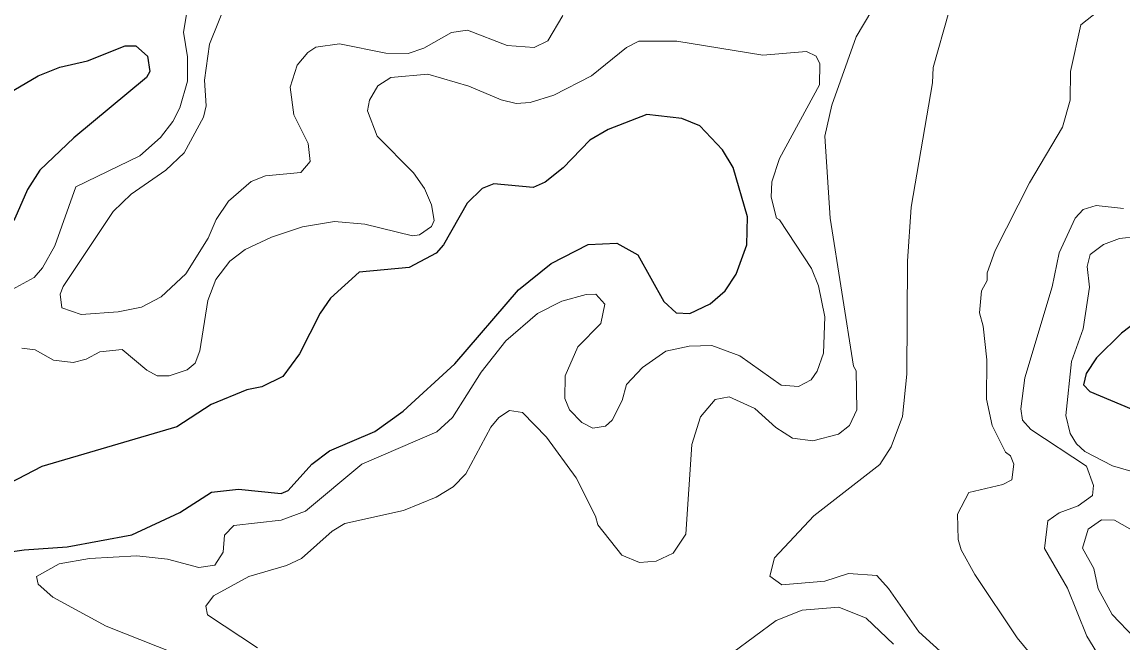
# Model space of a CAD drawing. Extents: x 763.2 to 816.8, y 7896.5 to 7952.7.
# Drawn here: x 796.152 to 798.937, y 7948.748 to 7950.32 of the extents above; entities that cross this region are included whole.
import ezdxf

# ---------------------------------------------------------------- set-up
doc = ezdxf.new("R2010")
doc.units = 0
doc.header["$LTSCALE"] = 0.064
doc.layers.add('1', color=7, linetype='Continuous', lineweight=25)
doc.layers.add('2', color=7, linetype='Continuous', lineweight=13)

msp = doc.modelspace()

# ---------------------------------------------------------------- linework, layer by layer
at = {"layer": '1'}
for points in [[(796.0296, 7949.8915), (796.0849, 7950.0951), (796.1313, 7950.1473), (796.1933, 7950.1837), (796.2484, 7950.2055), (796.3178, 7950.2216), (796.4135, 7950.2598), (796.4401, 7950.2595), (796.4697, 7950.2332), (796.476, 7950.1941), (796.4674, 7950.1792), (796.2833, 7950.0265), (796.1972, 7949.9449), (796.1658, 7949.896), (796.1337, 7949.8223), (796.0856, 7949.7533), (796.0586, 7949.7509), (796.0326, 7949.7702), (796.0257, 7949.804)], [(799.1509, 7949.5162), (799.1305, 7949.5459), (799.0668, 7949.5759), (799.0241, 7949.5763), (798.9813, 7949.5666), (798.9364, 7949.5324), (798.8726, 7949.4701), (798.8466, 7949.4299), (798.8398, 7949.4017), (798.8555, 7949.3843), (798.9864, 7949.3301), (799.0458, 7949.2762), (799.0652, 7949.279), (799.0723, 7949.3007), (799.0564, 7949.3653), (799.0563, 7949.3914), (799.0636, 7949.4092), (799.1434, 7949.4735), (799.1544, 7949.4959)]]:
    msp.add_lwpolyline(points, close=True, dxfattribs=at)
for points in [[(796.9306, 7949.234), (797.0455, 7949.2835), (797.1173, 7949.3344), (797.2478, 7949.4542), (797.4092, 7949.6416), (797.4923, 7949.7082), (797.5858, 7949.7565), (797.6584, 7949.7603), (797.7117, 7949.7302), (797.7771, 7949.6126), (797.8082, 7949.5835), (797.8431, 7949.5816), (797.8948, 7949.6065), (797.9324, 7949.6394), (797.96, 7949.6816), (797.9878, 7949.7556), (797.9892, 7949.827), (797.9529, 7949.9512), (797.9258, 7949.9964), (797.8684, 7950.0573), (797.8227, 7950.0756), (797.734, 7950.0857), (797.6362, 7950.048), (797.5897, 7950.0211), (797.5225, 7949.9508), (797.4767, 7949.9141), (797.4463, 7949.9005), (797.3466, 7949.9101), (797.3175, 7949.8983), (797.2793, 7949.8616), (797.219, 7949.756), (797.2009, 7949.7349), (797.1325, 7949.698), (797.006, 7949.6865), (796.9329, 7949.6207), (796.9069, 7949.5826), (796.8546, 7949.4795), (796.8127, 7949.4222), (796.7592, 7949.396), (796.7218, 7949.3887), (796.6312, 7949.3515), (796.5442, 7949.2952), (796.2024, 7949.1947), (796.1194, 7949.1517)], [(796.632, 7949.1296), (796.7002, 7949.1375), (796.808, 7949.1261), (796.8263, 7949.1338), (796.8858, 7949.2005), (796.9306, 7949.234)], [(796.0348, 7948.9664), (796.1581, 7948.9841), (796.2667, 7948.9917), (796.4299, 7949.0216), (796.5515, 7949.0785), (796.632, 7949.1296)]]:
    msp.add_lwpolyline(points, dxfattribs=at)
at = {"layer": '2'}
for points in [[(797.48, 7949.269), (797.5553, 7949.1661), (797.6046, 7949.069), (797.6104, 7949.0467), (797.6708, 7948.9705), (797.7158, 7948.9519), (797.7576, 7948.9548), (797.8011, 7948.9757), (797.8332, 7949.0233), (797.8482, 7949.2503), (797.8699, 7949.3206), (797.9071, 7949.3639), (797.9423, 7949.3709), (798.0076, 7949.3413), (798.0608, 7949.2933), (798.103, 7949.266), (798.1548, 7949.2596), (798.2199, 7949.2768), (798.2477, 7949.2987), (798.2657, 7949.3379), (798.264, 7949.4366), (798.2575, 7949.4483), (798.1984, 7949.823), (798.1852, 7950.0307), (798.2026, 7950.109), (798.2639, 7950.2825), (798.3457, 7950.4206)], [(797.5218, 7950.3362), (797.4838, 7950.272), (797.4489, 7950.2553), (797.3805, 7950.2599), (797.2805, 7950.2993), (797.2393, 7950.293), (797.1695, 7950.2535), (797.1301, 7950.2404), (797.0736, 7950.2408), (796.9558, 7950.2649), (796.8962, 7950.2563), (796.8759, 7950.2426), (796.8487, 7950.2101), (796.8314, 7950.1551), (796.8401, 7950.085), (796.8771, 7950.012), (796.8817, 7949.9671), (796.8585, 7949.9389), (796.7686, 7949.9303), (796.7324, 7949.9164), (796.6754, 7949.8661), (796.644, 7949.8202), (796.6235, 7949.773), (796.5667, 7949.6822), (796.5049, 7949.6243), (796.4551, 7949.5977), (796.3953, 7949.5864), (796.3024, 7949.5797), (796.2527, 7949.5966), (796.2492, 7949.6309), (796.2562, 7949.6506), (796.3828, 7949.8398), (796.4287, 7949.8836), (796.5164, 7949.9451), (796.5625, 7949.9885), (796.6119, 7950.0787), (796.6187, 7950.1074), (796.6141, 7950.1728), (796.6273, 7950.264), (796.6728, 7950.3778)], [(798.7039, 7948.7223), (798.6721, 7948.7607), (798.5651, 7948.9212), (798.5305, 7948.9838), (798.5228, 7949.01), (798.5208, 7949.0737), (798.5497, 7949.1287), (798.636, 7949.1495), (798.658, 7949.1609), (798.6631, 7949.2009), (798.6548, 7949.2213), (798.6426, 7949.2311), (798.6087, 7949.2985), (798.5945, 7949.3654), (798.5954, 7949.4643), (798.586, 7949.5501), (798.5765, 7949.5839), (798.5813, 7949.6396), (798.5957, 7949.6657), (798.5962, 7949.6848), (798.6161, 7949.7413), (798.7032, 7949.9126), (798.7869, 7950.0537), (798.8062, 7950.1221), (798.8068, 7950.1948), (798.8329, 7950.3126), (798.877, 7950.3471)], [(796.5683, 7950.3386), (796.5614, 7950.2937), (796.5712, 7950.2312), (796.571, 7950.1699), (796.5515, 7950.1024), (796.5343, 7950.0682), (796.5032, 7950.0276), (796.4502, 7949.981), (796.2884, 7949.9027), (796.2357, 7949.7533), (796.204, 7949.6975), (796.1832, 7949.6733), (796.0993, 7949.6277)], [(798.4988, 7950.3449), (798.4596, 7950.2042), (798.4579, 7950.1655), (798.4036, 7949.851), (798.3939, 7949.7144), (798.3922, 7949.4286), (798.3816, 7949.3211), (798.3526, 7949.2444), (798.324, 7949.1997), (798.1567, 7949.0697), (798.0575, 7948.9631), (798.0458, 7948.9173), (798.076, 7948.8948), (798.1851, 7948.9043), (798.245, 7948.9239), (798.3163, 7948.9187), (798.3462, 7948.8861), (798.4228, 7948.7766), (798.5588, 7948.6527)], [(797.0321, 7950.1219), (797.053, 7950.1578), (797.0864, 7950.1796), (797.1797, 7950.1877), (797.2832, 7950.157), (797.3657, 7950.123), (797.4035, 7950.1138), (797.4389, 7950.1164), (797.4985, 7950.1346), (797.594, 7950.1833), (797.6828, 7950.2555), (797.7138, 7950.271), (797.8098, 7950.2716), (798.028, 7950.2355), (798.1384, 7950.245), (798.1632, 7950.2337), (798.1719, 7950.2138), (798.1718, 7950.1606), (798.0701, 7949.9741), (798.0506, 7949.9156), (798.0488, 7949.8762), (798.0624, 7949.8232), (798.0703, 7949.819), (798.1514, 7949.6959), (798.1687, 7949.652), (798.185, 7949.5739), (798.1817, 7949.4812), (798.1659, 7949.436), (798.1505, 7949.4141), (798.1184, 7949.3973), (798.074, 7949.4004), (797.9698, 7949.4745), (797.8992, 7949.5007), (797.8415, 7949.4992), (797.7823, 7949.4864), (797.7233, 7949.4449), (797.6828, 7949.4025), (797.6721, 7949.3621), (797.6463, 7949.312), (797.6298, 7949.2967), (797.5975, 7949.2921), (797.5693, 7949.3063), (797.5383, 7949.3377), (797.5263, 7949.3669), (797.5278, 7949.4244), (797.5591, 7949.4974), (797.6174, 7949.5569), (797.6278, 7949.6059), (797.605, 7949.6306), (797.5806, 7949.6304), (797.5193, 7949.6129), (797.4575, 7949.5821), (797.377, 7949.5127), (797.3149, 7949.4338), (797.2421, 7949.3189), (797.2029, 7949.2827), (797.013, 7949.2008), (796.8698, 7949.0815), (796.8088, 7949.0591), (796.6888, 7949.0454), (796.6653, 7949.0208), (796.6613, 7948.9776), (796.6401, 7948.9451), (796.6002, 7948.939), (796.5206, 7948.9604), (796.4431, 7948.9683), (796.3233, 7948.9615), (796.2459, 7948.9486), (796.1888, 7948.9164), (796.1932, 7948.8968), (796.2299, 7948.8642), (796.3649, 7948.7906), (796.5805, 7948.7057)], [(797.189, 7949.8566), (797.1711, 7949.8985), (797.1431, 7949.9379), (797.0518, 7950.0307), (797.0267, 7950.0953), (797.0321, 7950.1219)], [(796.1519, 7949.4941), (796.1857, 7949.49), (796.2321, 7949.4639), (796.282, 7949.4581), (796.3143, 7949.4661), (796.3492, 7949.4846), (796.4058, 7949.4909), (796.4682, 7949.4381), (796.4944, 7949.4241), (796.5252, 7949.4238), (796.5707, 7949.4392), (796.5905, 7949.4561), (796.6026, 7949.4878), (796.6229, 7949.6148), (796.6433, 7949.6678), (796.6781, 7949.7143), (796.7175, 7949.744), (796.7843, 7949.775), (796.8625, 7949.8011), (796.9434, 7949.8147), (797.0202, 7949.8084), (797.1405, 7949.7786), (797.1586, 7949.7814), (797.1893, 7949.8023), (797.1957, 7949.8177), (797.189, 7949.8566)], [(798.9411, 7949.8476), (798.8717, 7949.8556), (798.8389, 7949.8454), (798.8184, 7949.823), (798.7784, 7949.7353), (798.7605, 7949.6494), (798.6913, 7949.4188), (798.6815, 7949.341), (798.6851, 7949.3121), (798.7068, 7949.288), (798.8478, 7949.1957), (798.8653, 7949.1466), (798.8628, 7949.1215), (798.8261, 7949.0951), (798.7782, 7949.0773), (798.7491, 7949.0568), (798.7407, 7948.9875), (798.7993, 7948.8867), (798.8485, 7948.7656), (798.883, 7948.7089), (798.9203, 7948.6685), (798.9567, 7948.6478)], [(799.0556, 7949.1549), (798.913, 7949.1962), (798.8431, 7949.2326), (798.8219, 7949.2522), (798.8062, 7949.2782), (798.7949, 7949.324), (798.8096, 7949.4606), (798.8392, 7949.5435), (798.8554, 7949.6487), (798.8491, 7949.7006), (798.857, 7949.7313), (798.8902, 7949.757), (798.9313, 7949.7719), (798.9758, 7949.7767)], [(797.276, 7949.1759), (797.3393, 7949.2942), (797.3592, 7949.3187), (797.3865, 7949.3362), (797.4192, 7949.3313), (797.48, 7949.269)], [(796.7483, 7948.7356), (796.622, 7948.8195), (796.6173, 7948.8411), (796.6368, 7948.8672), (796.7261, 7948.9165), (796.8218, 7948.9439), (796.8599, 7948.9615), (796.9373, 7949.0307), (796.97, 7949.0501), (797.1178, 7949.0836), (797.201, 7949.1172), (797.2437, 7949.1428), (797.276, 7949.1759)], [(798.9686, 7948.761), (798.912, 7948.8199), (798.8773, 7948.8847), (798.8656, 7948.9364), (798.8377, 7948.9882), (798.852, 7949.0361), (798.8858, 7949.0601), (798.9185, 7949.0589), (799.0275, 7948.9971)], [(798.3588, 7948.7453), (798.2897, 7948.8108), (798.2206, 7948.8384), (798.1278, 7948.8314), (798.0616, 7948.8045), (797.9519, 7948.7237)]]:
    msp.add_lwpolyline(points, dxfattribs=at)

doc.saveas('drawing.dxf')
